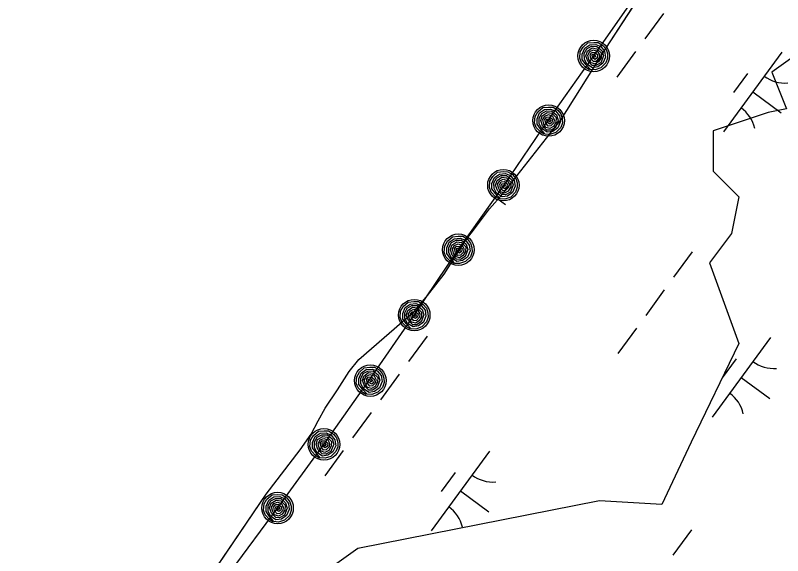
# Model space of a CAD drawing. Extents: x 3905714 to 3926767, y 183354 to 205755.
# Drawn here: x 3916024.4 to 3916413.7, y 189889.3 to 190163.4 of the extents above; entities that cross this region are included whole.
import ezdxf

# ---------------------------------------------------------------- set-up
doc = ezdxf.new("R2010")
doc.units = 0
for name, color, linetype in [('V-RIVR-EDGE', 7, 'Continuous'), ('V-RRAP-FSHR', 7, 'Continuous'), ('V-TOPO-SHOR', 7, 'Continuous'), ('V-WETL-SWMP', 7, 'Continuous')]:
    doc.layers.add(name, color=color, linetype=linetype)

msp = doc.modelspace()

# ---------------------------------------------------------------- linework, layer by layer
at = {"layer": 'V-RIVR-EDGE'}
msp.add_lwpolyline([(3916436.11, 190164.33), (3916434.25, 190153.17), (3916408.21, 190134.58), (3916415.65, 190115.99), (3916406.35, 190114.13), (3916378.46, 190104.83), (3916378.46, 190084.38), (3916391.48, 190071.36), (3916387.76, 190052.77), (3916376.6, 190037.89), (3916391.48, 189996.98), (3916367.31, 189946.78), (3916352.43, 189915.17), (3916320.82, 189917.03), (3916198.1, 189892.85), (3916172.07, 189874.26), (3916191.07, 189838.62)], dxfattribs=at)
at = {"layer": 'V-RRAP-FSHR'}
for points in [[(3915936.98, 189629.61), (3915960.85, 189661.29), (3915985.63, 189692.43), (3916011.35, 189723.33), (3916036.44, 189754.22), (3916061.85, 189785.12), (3916086.75, 189816.4), (3916110.31, 189848.73), (3916133.87, 189881.57), (3916157.42, 189913.39), (3916180.98, 189945.71), (3916204.46, 189978.91), (3916226.76, 190011.3), (3916249.12, 190044.47), (3916272.36, 190077.25), (3916294.95, 190110.35), (3916317.87, 190142.82), (3916340.71, 190175.66)], [(3916315.69, 190135.83), (3916313.92, 190136.93), (3916311.62, 190139.25), (3916310.74, 190141.68), (3916311.02, 190144.88), (3916312.43, 190147.25), (3916314.94, 190149.42), (3916317.83, 190149.68), (3916320.11, 190149.66), (3916322.52, 190148.15), (3916324.11, 190146.19), (3916324.82, 190143.94), (3916324.88, 190141.72), (3916324.01, 190139.26), (3916321.54, 190136.8), (3916318.53, 190135.77), (3916316.14, 190135.91), (3916313.8, 190138.54), (3916312.05, 190140.94), (3916312.04, 190143.74), (3916313.3, 190146.71), (3916315.87, 190148.45), (3916318.88, 190148.67), (3916321.48, 190147.63), (3916323.4, 190145.22), (3916323.83, 190142.27), (3916322.5, 190139.1), (3916319.94, 190137.32), (3916317.19, 190136.85), (3916314.38, 190138.71), (3916313.14, 190141.18), (3916313.06, 190144.02), (3916314.42, 190146.43), (3916316.74, 190147.7), (3916319.5, 190147.66), (3916321.91, 190145.65), (3916322.81, 190142.95), (3916321.39, 190139.34), (3916318.93, 190137.92), (3916317.03, 190138), (3916314.86, 190140.16), (3916313.85, 190142.86), (3916314.62, 190145.18), (3916317.13, 190146.89), (3916319.47, 190146.5), (3916321.66, 190144.33), (3916321.58, 190141.92), (3916320.31, 190139.84), (3916318.45, 190138.76), (3916316.47, 190139.35), (3916315.45, 190141.06), (3916314.87, 190143.29), (3916315.96, 190145.06), (3916317.76, 190145.84), (3916319.82, 190145.11), (3916320.71, 190143.42), (3916320.52, 190141.67), (3916318.99, 190140.05), (3916317.67, 190139.94), (3916316.39, 190141.48), (3916315.99, 190143.36), (3916316.79, 190144.56), (3916318.35, 190144.64), (3916319.83, 190143.5), (3916319.6, 190141.88), (3916318.57, 190141.03), (3916317.16, 190141.87), (3916317.02, 190143.5), (3916318.18, 190143.73), (3916318.79, 190142.77), (3916318.48, 190141.98), (3916317.84, 190142.79)], [(3916292.77, 190103.05), (3916291, 190104.14), (3916288.7, 190106.46), (3916287.83, 190108.89), (3916288.1, 190112.1), (3916289.51, 190114.47), (3916292.02, 190116.64), (3916294.92, 190116.9), (3916297.19, 190116.88), (3916299.6, 190115.37), (3916301.19, 190113.4), (3916301.9, 190111.16), (3916301.96, 190108.94), (3916301.09, 190106.48), (3916298.63, 190104.02), (3916295.62, 190102.98), (3916293.22, 190103.13), (3916290.88, 190105.76), (3916289.13, 190108.16), (3916289.12, 190110.95), (3916290.38, 190113.93), (3916292.95, 190115.67), (3916295.96, 190115.88), (3916298.56, 190114.85), (3916300.48, 190112.44), (3916300.91, 190109.49), (3916299.59, 190106.31), (3916297.02, 190104.54), (3916294.27, 190104.07), (3916291.46, 190105.93), (3916290.23, 190108.39), (3916290.14, 190111.24), (3916291.5, 190113.64), (3916293.82, 190114.92), (3916296.58, 190114.88), (3916298.99, 190112.87), (3916299.89, 190110.17), (3916298.47, 190106.56), (3916296.01, 190105.13), (3916294.11, 190105.22), (3916291.94, 190107.38), (3916290.94, 190110.08), (3916291.7, 190112.4), (3916294.21, 190114.1), (3916296.55, 190113.72), (3916298.74, 190111.54), (3916298.67, 190109.13), (3916297.4, 190107.06), (3916295.53, 190105.97), (3916293.55, 190106.57), (3916292.54, 190108.28), (3916291.95, 190110.51), (3916293.04, 190112.28), (3916294.84, 190113.06), (3916296.9, 190112.33), (3916297.79, 190110.64), (3916297.6, 190108.88), (3916296.08, 190107.27), (3916294.75, 190107.16), (3916293.47, 190108.7), (3916293.07, 190110.58), (3916293.87, 190111.77), (3916295.43, 190111.86), (3916296.92, 190110.71), (3916296.68, 190109.1), (3916295.65, 190108.24), (3916294.24, 190109.09), (3916294.1, 190110.72), (3916295.26, 190110.95), (3916295.87, 190109.98), (3916295.57, 190109.19), (3916294.92, 190110)], [(3916269.85, 190070.26), (3916268.08, 190071.36), (3916265.78, 190073.68), (3916264.91, 190076.11), (3916265.18, 190079.31), (3916266.59, 190081.68), (3916269.1, 190083.85), (3916272, 190084.11), (3916274.27, 190084.09), (3916276.68, 190082.59), (3916278.27, 190080.62), (3916278.98, 190078.37), (3916279.04, 190076.16), (3916278.17, 190073.69), (3916275.71, 190071.24), (3916272.7, 190070.2), (3916270.3, 190070.34), (3916267.96, 190072.98), (3916266.21, 190075.38), (3916266.2, 190078.17), (3916267.46, 190081.14), (3916270.03, 190082.88), (3916273.04, 190083.1), (3916275.64, 190082.07), (3916277.56, 190079.65), (3916278, 190076.71), (3916276.67, 190073.53), (3916274.1, 190071.75), (3916271.35, 190071.29), (3916268.54, 190073.14), (3916267.31, 190075.61), (3916267.22, 190078.46), (3916268.58, 190080.86), (3916270.9, 190082.13), (3916273.66, 190082.1), (3916276.07, 190080.08), (3916276.97, 190077.39), (3916275.55, 190073.77), (3916273.09, 190072.35), (3916271.19, 190072.43), (3916269.02, 190074.59), (3916268.02, 190077.29), (3916268.78, 190079.61), (3916271.3, 190081.32), (3916273.63, 190080.93), (3916275.83, 190078.76), (3916275.75, 190076.35), (3916274.48, 190074.28), (3916272.61, 190073.19), (3916270.63, 190073.79), (3916269.62, 190075.5), (3916269.03, 190077.73), (3916270.13, 190079.49), (3916271.92, 190080.27), (3916273.98, 190079.55), (3916274.87, 190077.86), (3916274.68, 190076.1), (3916273.16, 190074.48), (3916271.83, 190074.38), (3916270.55, 190075.91), (3916270.16, 190077.8), (3916270.95, 190078.99), (3916272.51, 190079.08), (3916274, 190077.93), (3916273.76, 190076.31), (3916272.73, 190075.46), (3916271.32, 190076.3), (3916271.18, 190077.94), (3916272.34, 190078.16), (3916272.95, 190077.2), (3916272.65, 190076.41), (3916272, 190077.22)], [(3916246.93, 190037.48), (3916245.16, 190038.58), (3916242.86, 190040.9), (3916241.99, 190043.33), (3916242.26, 190046.53), (3916243.67, 190048.9), (3916246.19, 190051.07), (3916249.08, 190051.33), (3916251.35, 190051.31), (3916253.76, 190049.8), (3916255.35, 190047.84), (3916256.06, 190045.59), (3916256.12, 190043.37), (3916255.25, 190040.91), (3916252.79, 190038.46), (3916249.78, 190037.42), (3916247.38, 190037.56), (3916245.04, 190040.19), (3916243.29, 190042.59), (3916243.28, 190045.39), (3916244.54, 190048.36), (3916247.11, 190050.1), (3916250.12, 190050.32), (3916252.72, 190049.28), (3916254.64, 190046.87), (3916255.08, 190043.92), (3916253.75, 190040.75), (3916251.19, 190038.97), (3916248.43, 190038.5), (3916245.62, 190040.36), (3916244.39, 190042.83), (3916244.3, 190045.67), (3916245.66, 190048.08), (3916247.98, 190049.35), (3916250.74, 190049.31), (3916253.16, 190047.3), (3916254.05, 190044.6), (3916252.63, 190040.99), (3916250.18, 190039.57), (3916248.27, 190039.65), (3916246.1, 190041.81), (3916245.1, 190044.51), (3916245.86, 190046.83), (3916248.38, 190048.54), (3916250.71, 190048.15), (3916252.91, 190045.98), (3916252.83, 190043.57), (3916251.56, 190041.49), (3916249.69, 190040.41), (3916247.71, 190041), (3916246.7, 190042.71), (3916246.11, 190044.94), (3916247.21, 190046.71), (3916249, 190047.49), (3916251.06, 190046.76), (3916251.95, 190045.07), (3916251.76, 190043.32), (3916250.24, 190041.7), (3916248.91, 190041.59), (3916247.63, 190043.13), (3916247.24, 190045.01), (3916248.03, 190046.21), (3916249.59, 190046.29), (3916251.08, 190045.15), (3916250.84, 190043.53), (3916249.81, 190042.68), (3916248.4, 190043.52), (3916248.26, 190045.15), (3916249.42, 190045.38), (3916250.03, 190044.42), (3916249.73, 190043.63), (3916249.08, 190044.44)], [(3916224.71, 190004.27), (3916222.92, 190005.33), (3916220.58, 190007.61), (3916219.66, 190010.02), (3916219.87, 190013.23), (3916221.23, 190015.63), (3916223.71, 190017.84), (3916226.6, 190018.16), (3916228.87, 190018.18), (3916231.31, 190016.72), (3916232.93, 190014.78), (3916233.69, 190012.55), (3916233.79, 190010.33), (3916232.97, 190007.85), (3916230.55, 190005.35), (3916227.56, 190004.26), (3916225.16, 190004.36), (3916222.77, 190006.95), (3916220.98, 190009.31), (3916220.92, 190012.11), (3916222.12, 190015.1), (3916224.66, 190016.89), (3916227.66, 190017.16), (3916230.28, 190016.18), (3916232.24, 190013.8), (3916232.73, 190010.86), (3916231.46, 190007.66), (3916228.94, 190005.84), (3916226.19, 190005.32), (3916223.35, 190007.12), (3916222.07, 190009.57), (3916221.93, 190012.41), (3916223.25, 190014.84), (3916225.54, 190016.15), (3916228.3, 190016.17), (3916230.75, 190014.21), (3916231.7, 190011.52), (3916230.35, 190007.89), (3916227.91, 190006.42), (3916226.01, 190006.46), (3916223.8, 190008.58), (3916222.75, 190011.26), (3916223.47, 190013.6), (3916225.95, 190015.35), (3916228.29, 190015.01), (3916230.52, 190012.88), (3916230.49, 190010.47), (3916229.26, 190008.37), (3916227.41, 190007.25), (3916225.43, 190007.8), (3916224.38, 190009.5), (3916223.75, 190011.71), (3916224.81, 190013.5), (3916226.6, 190014.32), (3916228.67, 190013.63), (3916229.59, 190011.95), (3916229.43, 190010.19), (3916227.94, 190008.55), (3916226.62, 190008.42), (3916225.31, 190009.93), (3916224.87, 190011.81), (3916225.65, 190013.01), (3916227.21, 190013.13), (3916228.71, 190012.01), (3916228.5, 190010.39), (3916227.5, 190009.52), (3916226.07, 190010.33), (3916225.9, 190011.97), (3916227.05, 190012.21), (3916227.68, 190011.26), (3916227.39, 190010.47), (3916226.73, 190011.27)], [(3916202.41, 189971.06), (3916200.62, 189972.12), (3916198.27, 189974.4), (3916197.36, 189976.82), (3916197.57, 189980.02), (3916198.93, 189982.42), (3916201.41, 189984.64), (3916204.3, 189984.95), (3916206.57, 189984.98), (3916209.01, 189983.51), (3916210.63, 189981.58), (3916211.39, 189979.34), (3916211.48, 189977.13), (3916210.67, 189974.65), (3916208.25, 189972.15), (3916205.26, 189971.05), (3916202.85, 189971.15), (3916200.47, 189973.74), (3916198.68, 189976.11), (3916198.61, 189978.9), (3916199.82, 189981.9), (3916202.35, 189983.68), (3916205.36, 189983.96), (3916207.98, 189982.97), (3916209.94, 189980.6), (3916210.43, 189977.66), (3916209.16, 189974.46), (3916206.63, 189972.63), (3916203.89, 189972.11), (3916201.05, 189973.92), (3916199.76, 189976.36), (3916199.63, 189979.21), (3916200.94, 189981.63), (3916203.24, 189982.95), (3916206, 189982.96), (3916208.45, 189981), (3916209.4, 189978.32), (3916208.04, 189974.68), (3916205.61, 189973.21), (3916203.71, 189973.26), (3916201.5, 189975.38), (3916200.44, 189978.06), (3916201.17, 189980.39), (3916203.65, 189982.14), (3916205.99, 189981.8), (3916208.22, 189979.67), (3916208.19, 189977.26), (3916206.96, 189975.16), (3916205.11, 189974.04), (3916203.13, 189974.6), (3916202.08, 189976.29), (3916201.45, 189978.51), (3916202.51, 189980.3), (3916204.29, 189981.11), (3916206.37, 189980.42), (3916207.29, 189978.75), (3916207.13, 189976.99), (3916205.64, 189975.35), (3916204.31, 189975.21), (3916203, 189976.73), (3916202.57, 189978.6), (3916203.35, 189979.81), (3916204.91, 189979.93), (3916206.41, 189978.81), (3916206.2, 189977.19), (3916205.19, 189976.31), (3916203.77, 189977.13), (3916203.59, 189978.76), (3916204.75, 189979.01), (3916205.38, 189978.06), (3916205.09, 189977.26), (3916204.43, 189978.06)], [(3916178.66, 189938.77), (3916176.91, 189939.9), (3916174.65, 189942.27), (3916173.83, 189944.71), (3916174.17, 189947.91), (3916175.62, 189950.25), (3916178.18, 189952.37), (3916181.08, 189952.57), (3916183.35, 189952.51), (3916185.73, 189950.96), (3916187.28, 189948.96), (3916187.95, 189946.7), (3916187.96, 189944.48), (3916187.04, 189942.03), (3916184.53, 189939.63), (3916181.5, 189938.65), (3916179.11, 189938.84), (3916176.82, 189941.52), (3916175.12, 189943.95), (3916175.16, 189946.74), (3916176.48, 189949.69), (3916179.08, 189951.38), (3916182.1, 189951.54), (3916184.68, 189950.46), (3916186.55, 189948.01), (3916186.93, 189945.05), (3916185.54, 189941.9), (3916182.94, 189940.17), (3916180.18, 189939.76), (3916177.41, 189941.67), (3916176.22, 189944.17), (3916176.19, 189947.01), (3916177.6, 189949.39), (3916179.94, 189950.61), (3916182.7, 189950.52), (3916185.07, 189948.47), (3916185.92, 189945.75), (3916184.43, 189942.17), (3916181.94, 189940.79), (3916180.04, 189940.91), (3916177.91, 189943.11), (3916176.96, 189945.83), (3916177.77, 189948.14), (3916180.32, 189949.79), (3916182.65, 189949.36), (3916184.8, 189947.15), (3916184.67, 189944.74), (3916183.36, 189942.69), (3916181.47, 189941.64), (3916179.51, 189942.27), (3916178.53, 189944.01), (3916177.99, 189946.24), (3916179.12, 189947.99), (3916180.93, 189948.74), (3916182.97, 189947.97), (3916183.83, 189946.26), (3916183.6, 189944.51), (3916182.05, 189942.92), (3916180.72, 189942.84), (3916179.47, 189944.4), (3916179.11, 189946.3), (3916179.93, 189947.47), (3916181.49, 189947.53), (3916182.95, 189946.35), (3916182.68, 189944.74), (3916181.64, 189943.91), (3916180.25, 189944.78), (3916180.14, 189946.42), (3916181.3, 189946.62), (3916181.89, 189945.64), (3916181.58, 189944.86), (3916180.94, 189945.68)], [(3916155.1, 189906.44), (3916153.35, 189907.57), (3916151.1, 189909.94), (3916150.27, 189912.39), (3916150.61, 189915.58), (3916152.06, 189917.92), (3916154.62, 189920.04), (3916157.52, 189920.24), (3916159.79, 189920.18), (3916162.17, 189918.63), (3916163.72, 189916.63), (3916164.39, 189914.37), (3916164.4, 189912.15), (3916163.49, 189909.71), (3916160.98, 189907.3), (3916157.95, 189906.32), (3916155.55, 189906.51), (3916153.27, 189909.19), (3916151.56, 189911.62), (3916151.61, 189914.42), (3916152.93, 189917.37), (3916155.53, 189919.05), (3916158.54, 189919.21), (3916161.12, 189918.13), (3916162.99, 189915.68), (3916163.37, 189912.72), (3916161.98, 189909.57), (3916159.38, 189907.85), (3916156.62, 189907.43), (3916153.85, 189909.34), (3916152.66, 189911.84), (3916152.63, 189914.68), (3916154.04, 189917.06), (3916156.38, 189918.29), (3916159.14, 189918.2), (3916161.52, 189916.14), (3916162.36, 189913.42), (3916160.87, 189909.84), (3916158.39, 189908.46), (3916156.48, 189908.58), (3916154.36, 189910.79), (3916153.41, 189913.51), (3916154.22, 189915.81), (3916156.76, 189917.47), (3916159.09, 189917.04), (3916161.24, 189914.82), (3916161.12, 189912.41), (3916159.8, 189910.36), (3916157.92, 189909.31), (3916155.95, 189909.95), (3916154.97, 189911.68), (3916154.43, 189913.92), (3916155.56, 189915.67), (3916157.37, 189916.41), (3916159.42, 189915.64), (3916160.27, 189913.93), (3916160.04, 189912.18), (3916158.49, 189910.6), (3916157.16, 189910.51), (3916155.91, 189912.08), (3916155.55, 189913.97), (3916156.37, 189915.14), (3916157.94, 189915.2), (3916159.4, 189914.03), (3916159.13, 189912.41), (3916158.08, 189911.58), (3916156.69, 189912.45), (3916156.58, 189914.09), (3916157.74, 189914.29), (3916158.33, 189913.32), (3916158.02, 189912.53), (3916157.39, 189913.36)]]:
    msp.add_lwpolyline(points, dxfattribs=at)
for centre in [(3916317.87, 190142.82), (3916294.95, 190110.04), (3916272.04, 190077.25), (3916249.12, 190044.47), (3916226.77, 190011.3), (3916204.46, 189978.09), (3916180.98, 189945.71), (3916157.42, 189913.39)]:
    msp.add_circle(centre, 8, dxfattribs=at)
at = {"layer": 'V-TOPO-SHOR'}
msp.add_lwpolyline([(3916116.91, 189869.32), (3916151.66, 189920.44), (3916168.97, 189942.95), (3916174.51, 189950.87), (3916178.11, 189957.68), (3916181.57, 189964.06), (3916187.8, 189973.37), (3916193.75, 189982.68), (3916198.6, 189988.79), (3916226.87, 190013.26), (3916233.52, 190021.18), (3916241.97, 190032.16), (3916252.49, 190048.69), (3916258.31, 190056.47), (3916264.96, 190065.23), (3916271.6, 190072.73), (3916301.38, 190110.53), (3916324.08, 190146.64), (3916357.31, 190198.04)], dxfattribs=at)
at = {"layer": 'V-WETL-SWMP'}
for p, q in [((3916324.08, 190146.64), (3916357.31, 190198.04)), ((3916353.28, 190164.38), (3916343.83, 190151.48)), ((3916301.38, 190110.53), (3916324.08, 190146.64)), ((3916339.1, 190145.02), (3916329.64, 190132.12)), ((3916413.28, 190144.7), (3916383.73, 190104.36)), ((3916395.83, 190133.93), (3916388.74, 190124.25)), ((3916398.51, 190124.53), (3916413.03, 190113.89)), ((3916271.6, 190072.73), (3916301.38, 190110.53)), ((3916264.96, 190065.23), (3916271.6, 190072.73)), ((3916269.3, 190070.14), (3916273.07, 190067.38)), ((3916258.31, 190056.47), (3916264.96, 190065.23)), ((3916252.49, 190048.69), (3916258.31, 190056.47)), ((3916241.97, 190032.16), (3916252.49, 190048.69)), ((3916367.87, 190043.43), (3916358.41, 190030.52)), ((3916233.52, 190021.18), (3916241.97, 190032.16)), ((3916226.87, 190013.26), (3916233.52, 190021.18)), ((3916353.68, 190024.07), (3916344.23, 190011.16)), ((3916198.6, 189988.79), (3916226.87, 190013.26)), ((3916339.5, 190004.71), (3916330.04, 189991.8)), ((3916233.34, 190000.67), (3916223.88, 189987.76)), ((3916407.51, 189999.87), (3916377.96, 189959.54)), ((3916193.75, 189982.68), (3916198.6, 189988.79)), ((3916390.05, 189989.11), (3916382.96, 189979.43)), ((3916187.8, 189973.37), (3916193.75, 189982.68)), ((3916219.15, 189981.31), (3916209.7, 189968.4)), ((3916392.73, 189979.71), (3916407.25, 189969.07)), ((3916181.57, 189964.06), (3916187.8, 189973.37)), ((3916178.11, 189957.67), (3916181.57, 189964.06)), ((3916204.97, 189961.95), (3916195.51, 189949.04)), ((3916174.51, 189950.87), (3916178.11, 189957.67)), ((3916168.97, 189942.95), (3916174.51, 189950.87)), ((3916151.66, 189920.44), (3916168.97, 189942.95)), ((3916190.78, 189942.59), (3916181.33, 189929.68)), ((3916264.97, 189942.26), (3916235.42, 189901.93)), ((3916247.52, 189931.49), (3916240.42, 189921.81)), ((3916116.91, 189869.32), (3916151.66, 189920.44)), ((3916250.19, 189922.09), (3916264.71, 189911.45)), ((3916367.52, 189902.36), (3916358.06, 189889.45))]:
    msp.add_line(p, q, dxfattribs=at)
for centre, start, end in [((3916415.02, 190146.67), 233, 274.5436), ((3916382.37, 190102.11), 13, 54.5436), ((3916409.25, 190001.85), 233, 274.5436), ((3916376.6, 189957.29), 13, 54.5436), ((3916266.71, 189944.23), 233, 274.5436), ((3916234.06, 189899.67), 13, 54.5436)]:
    msp.add_arc(centre, 17.62, start, end, dxfattribs=at)

doc.saveas('drawing.dxf')
